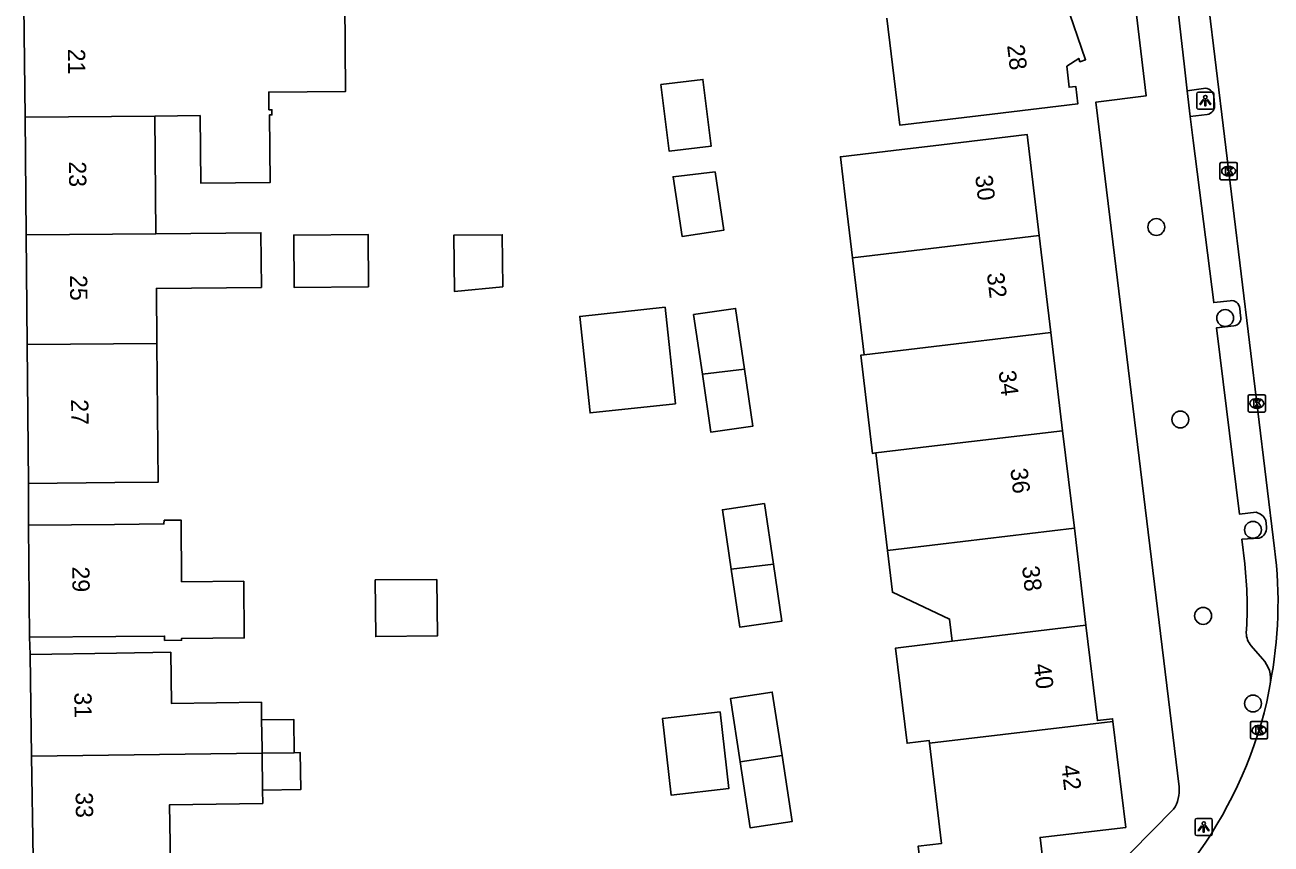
# Model space of a CAD drawing. Extents: x 162074 to 163034, y 381824 to 382557.
# Drawn here: x 162227.7 to 162299.9, y 382192 to 382239.5 of the extents above; entities that cross this region are included whole.
import ezdxf

# ---------------------------------------------------------------- set-up
doc = ezdxf.new("R2010")
doc.units = 0
for name, color, linetype in [('IMGEO_Boom', 7, 'Continuous'), ('IMGEO_Kolk', 7, 'Continuous'), ('IMGEO_Lichtpunt', 7, 'Continuous'), ('IMGEO_Pand', 7, 'Continuous'), ('IMGEO_Pand_nummerreeks', 7, 'Continuous'), ('IMGEO_Rijbaan_lokaal_open', 7, 'Continuous'), ('IMGEO_Voetpad_open', 7, 'Continuous')]:
    doc.layers.add(name, color=color, linetype=linetype)

msp = doc.modelspace()

# ---------------------------------------------------------------- linework, layer by layer
at = {"layer": 'IMGEO_Boom'}
for centre in [(162293.212, 382227.81), (162297.201, 382222.536), (162294.604, 382216.654), (162298.814, 382210.257), (162295.922, 382205.271), (162298.816, 382200.198)]:
    msp.add_circle(centre, 0.489, dxfattribs=at)
at = {"layer": 'IMGEO_Kolk'}
for p, q in [((162296.902, 382230.62), (162296.902, 382231.472)), ((162296.977, 382231.546), (162297.829, 382231.546)), ((162297.39, 382231.326), (162297.415, 382231.326)), ((162297.903, 382231.472), (162297.903, 382230.62)), ((162297.829, 382230.546), (162296.977, 382230.546)), ((162297.413, 382230.766), (162297.388, 382230.766)), ((162298.537, 382217.162), (162298.537, 382218.014)), ((162298.612, 382218.088), (162299.464, 382218.088)), ((162299.025, 382217.868), (162299.05, 382217.868)), ((162299.538, 382218.014), (162299.538, 382217.162)), ((162299.048, 382217.308), (162299.023, 382217.308)), ((162299.464, 382217.088), (162298.612, 382217.088)), ((162298.663, 382198.224), (162298.663, 382199.076)), ((162298.738, 382199.15), (162299.59, 382199.15)), ((162299.664, 382199.076), (162299.664, 382198.224)), ((162299.174, 382198.37), (162299.149, 382198.37)), ((162299.151, 382198.93), (162299.176, 382198.93)), ((162299.59, 382198.15), (162298.738, 382198.15))]:
    msp.add_line(p, q, dxfattribs=at)
for points in [[(162296.902, 382230.62), (162296.902, 382231.472)], [(162296.977, 382231.546), (162297.829, 382231.546)], [(162297.223, 382231.246), (162297.346, 382231.246), (162297.346, 382231.095), (162297.476, 382231.246), (162297.64, 382231.246), (162297.494, 382231.095), (162297.647, 382230.846), (162297.495, 382230.846), (162297.41, 382231.01), (162297.346, 382230.943), (162297.346, 382230.846), (162297.223, 382230.846), (162297.223, 382231.246)], [(162297.903, 382231.472), (162297.903, 382230.62)], [(162297.829, 382230.546), (162296.977, 382230.546)], [(162298.537, 382217.162), (162298.537, 382218.014)], [(162298.612, 382218.088), (162299.464, 382218.088)], [(162299.538, 382218.014), (162299.538, 382217.162)], [(162298.858, 382217.788), (162298.981, 382217.788), (162298.981, 382217.637), (162299.111, 382217.788), (162299.275, 382217.788), (162299.129, 382217.637), (162299.282, 382217.388), (162299.13, 382217.388), (162299.045, 382217.552), (162298.981, 382217.485), (162298.981, 382217.388), (162298.858, 382217.388), (162298.858, 382217.788)], [(162299.464, 382217.088), (162298.612, 382217.088)], [(162298.663, 382198.224), (162298.663, 382199.076)], [(162298.738, 382199.15), (162299.59, 382199.15)], [(162299.664, 382199.076), (162299.664, 382198.224)], [(162298.984, 382198.85), (162299.107, 382198.85), (162299.107, 382198.699), (162299.237, 382198.85), (162299.401, 382198.85), (162299.255, 382198.699), (162299.408, 382198.45), (162299.256, 382198.45), (162299.171, 382198.614), (162299.107, 382198.547), (162299.107, 382198.45), (162298.984, 382198.45), (162298.984, 382198.85)], [(162299.59, 382198.15), (162298.738, 382198.15)]]:
    msp.add_lwpolyline(points, dxfattribs=at)
for centre, start, end in [((162296.979, 382231.47), 91.55205, 178.44795), ((162296.979, 382231.47), 91.55205, 178.44795), ((162297.827, 382231.47), 1.55205, 88.44795), ((162297.827, 382231.47), 1.55205, 88.44795), ((162296.979, 382230.622), 181.55205, 268.44795), ((162296.979, 382230.622), 181.55205, 268.44795), ((162297.827, 382230.622), 271.55205, 358.44795), ((162297.827, 382230.622), 271.55205, 358.44795), ((162298.614, 382218.012), 91.55205, 178.44795), ((162298.614, 382218.012), 91.55205, 178.44795), ((162299.462, 382218.012), 1.55205, 88.44795), ((162299.462, 382218.012), 1.55205, 88.44795), ((162298.614, 382217.164), 181.55205, 268.44795), ((162298.614, 382217.164), 181.55205, 268.44795), ((162299.462, 382217.164), 271.55205, 358.44795), ((162299.462, 382217.164), 271.55205, 358.44795), ((162298.74, 382199.074), 91.55205, 178.44795), ((162298.74, 382199.074), 91.55205, 178.44795), ((162299.588, 382199.074), 1.55205, 88.44795), ((162299.588, 382199.074), 1.55205, 88.44795), ((162298.74, 382198.226), 181.55205, 268.44795), ((162298.74, 382198.226), 181.55205, 268.44795), ((162299.588, 382198.226), 271.55205, 358.44795), ((162299.588, 382198.226), 271.55205, 358.44795)]:
    msp.add_arc(centre, 0.0765, start, end, dxfattribs=at)
for centre, major_axis, ratio, start_param, end_param in [((162297.389, 382231.046), (-0.387, 0.002), 0.722429, 4.712389, 7.853982), ((162297.414, 382231.046), (-0.39, 0.002), 0.717154, 1.570796, 4.712389), ((162299.024, 382217.588), (-0.387, 0.002), 0.722429, 4.712389, 7.853982), ((162299.049, 382217.588), (-0.39, 0.002), 0.717154, 1.570796, 4.712389), ((162299.15, 382198.65), (-0.387, 0.002), 0.722429, 4.712389, 7.853982), ((162299.175, 382198.65), (-0.39, 0.002), 0.717154, 1.570796, 4.712389)]:
    msp.add_ellipse(centre, major_axis=major_axis, ratio=ratio, start_param=start_param, end_param=end_param, dxfattribs=at)
at = {"layer": 'IMGEO_Lichtpunt'}
for p, q in [((162295.554, 382235.535), (162295.554, 382234.728)), ((162295.554, 382235.535), (162295.554, 382234.728)), ((162296.456, 382235.63), (162295.648, 382235.63)), ((162296.456, 382235.63), (162295.648, 382235.63)), ((162296.55, 382234.728), (162296.55, 382235.535)), ((162296.55, 382234.728), (162296.55, 382235.535)), ((162295.648, 382234.634), (162296.456, 382234.634)), ((162295.648, 382234.634), (162296.456, 382234.634)), ((162295.46, 382193.443), (162295.46, 382192.636)), ((162295.46, 382193.443), (162295.46, 382192.636)), ((162296.362, 382193.538), (162295.554, 382193.538)), ((162296.362, 382193.538), (162295.554, 382193.538)), ((162296.456, 382192.636), (162296.456, 382193.443)), ((162296.456, 382192.636), (162296.456, 382193.443)), ((162295.554, 382192.542), (162296.362, 382192.542)), ((162295.554, 382192.542), (162296.362, 382192.542))]:
    msp.add_line(p, q, dxfattribs=at)
for points in [[(162295.928, 382235.199), (162295.967, 382235.171), (162295.779, 382234.909), (162295.741, 382234.936), (162295.928, 382235.199)], [(162296.14, 382235.171), (162296.178, 382235.198), (162296.365, 382234.936), (162296.326, 382234.908), (162296.14, 382235.171)], [(162296.03, 382235.151), (162296.077, 382235.151), (162296.077, 382234.829), (162296.03, 382234.829), (162296.03, 382235.151)], [(162295.834, 382193.107), (162295.873, 382193.079), (162295.685, 382192.817), (162295.647, 382192.844), (162295.834, 382193.107)], [(162295.936, 382193.059), (162295.983, 382193.059), (162295.983, 382192.737), (162295.936, 382192.737), (162295.936, 382193.059)], [(162296.046, 382193.079), (162296.084, 382193.106), (162296.271, 382192.844), (162296.232, 382192.816), (162296.046, 382193.079)]]:
    msp.add_lwpolyline(points, dxfattribs=at)
for centre in [(162296.053, 382235.333), (162295.959, 382193.241)]:
    msp.add_circle(centre, 0.0994, dxfattribs=at)
for centre, start, end in [((162295.648, 382235.535), 90, 180), ((162295.648, 382235.535), 90, 180), ((162296.456, 382235.535), 0, 90), ((162296.456, 382235.535), 0, 90), ((162295.648, 382234.728), 180, 270), ((162295.648, 382234.728), 180, 270), ((162296.456, 382234.728), 270, 0), ((162296.456, 382234.728), 270, 360), ((162295.554, 382193.443), 90, 180), ((162295.554, 382193.443), 90, 180), ((162296.362, 382193.443), 0, 90), ((162296.362, 382193.443), 0, 90), ((162295.554, 382192.636), 180, 270), ((162295.554, 382192.636), 180, 270), ((162296.362, 382192.636), 270, 0), ((162296.362, 382192.636), 270, 360)]:
    msp.add_arc(centre, 0.0946, start, end, dxfattribs=at)
at = {"layer": 'IMGEO_Pand'}
for points in [[(162227.597, 382240.627), (162233.767, 382240.684), (162233.758, 382241.724), (162233.439, 382241.722), (162233.421, 382243.722), (162233.192, 382243.72), (162233.189, 382244.07), (162241.878, 382245.266), (162241.919, 382240.821), (162246.185, 382240.86), (162246.233, 382235.666), (162241.779, 382235.625), (162241.788, 382234.609), (162241.964, 382234.61), (162241.966, 382234.305), (162241.828, 382234.303), (162241.864, 382230.396), (162237.841, 382230.358), (162237.805, 382234.265), (162235.179, 382234.241)], [(162287.933, 382241.146), (162287.975, 382240.827), (162289.109, 382237.502), (162288.784, 382237.39), (162288.719, 382237.58), (162288.02, 382237.129), (162288.159, 382235.906), (162288.556, 382235.951), (162288.67, 382234.951), (162283.706, 382234.357), (162278.347, 382233.715), (162277.604, 382239.916)], [(162227.656, 382234.172), (162227.597, 382240.627)], [(162264.507, 382236.06), (162266.939, 382236.361), (162267.417, 382232.496), (162264.984, 382232.205), (162264.507, 382236.06)], [(162235.179, 382234.241), (162227.656, 382234.172)], [(162227.656, 382234.172), (162227.719, 382227.351)], [(162235.179, 382234.241), (162235.242, 382227.42)], [(162275.605, 382226.024), (162275.184, 382229.549), (162274.906, 382231.882), (162277.989, 382232.25), (162280.764, 382232.581), (162285.728, 382233.174), (162286.43, 382227.316)], [(162267.646, 382231.015), (162268.15, 382227.622), (162265.727, 382227.263), (162265.214, 382230.725), (162267.646, 382231.015)], [(162227.719, 382227.351), (162235.242, 382227.42)], [(162227.778, 382220.994), (162227.719, 382227.351)], [(162235.242, 382227.42), (162241.329, 382227.476), (162241.358, 382224.308), (162235.271, 382224.252), (162235.3, 382221.063)], [(162247.567, 382224.334), (162243.256, 382224.295), (162243.228, 382227.339), (162247.539, 382227.379), (162247.567, 382224.334)], [(162255.337, 382224.349), (162252.541, 382224.08), (162252.511, 382227.339), (162255.309, 382227.364), (162255.337, 382224.349)], [(162286.43, 382227.316), (162278.688, 382226.392), (162275.605, 382226.024)], [(162286.43, 382227.316), (162287.103, 382221.696)], [(162276.276, 382220.403), (162275.605, 382226.024)], [(162264.749, 382223.159), (162265.348, 382217.57), (162260.4, 382217.04), (162259.801, 382222.629), (162264.749, 382223.159)], [(162266.908, 382219.284), (162266.397, 382222.732), (162268.831, 382223.093), (162269.352, 382219.576)], [(162287.103, 382221.696), (162279.359, 382220.771), (162276.276, 382220.403)], [(162287.103, 382221.696), (162287.784, 382216.006)], [(162235.3, 382221.063), (162227.778, 382220.994)], [(162227.778, 382220.994), (162227.852, 382212.954)], [(162235.3, 382221.063), (162235.374, 382213.023), (162232.852, 382213), (162227.852, 382212.954)], [(162276.954, 382214.714), (162276.761, 382214.691), (162276.082, 382220.38), (162276.276, 382220.403)], [(162269.352, 382219.576), (162269.84, 382216.277), (162267.406, 382215.917), (162266.908, 382219.284)], [(162269.352, 382219.576), (162266.908, 382219.284)], [(162287.784, 382216.006), (162280.038, 382215.082), (162276.954, 382214.714)], [(162287.784, 382216.006), (162288.462, 382210.348)], [(162277.631, 382209.053), (162276.954, 382214.714)], [(162268.582, 382207.972), (162268.071, 382211.426), (162270.505, 382211.786), (162271.026, 382208.264)], [(162227.85, 382210.528), (162232.85, 382210.574), (162235.707, 382210.6), (162235.729, 382210.813), (162236.698, 382210.822), (162236.73, 382207.252), (162240.335, 382207.285), (162240.365, 382203.998), (162236.726, 382203.965), (162236.727, 382203.865), (162235.744, 382203.856), (162235.742, 382204.105), (162232.91, 382204.079), (162227.91, 382204.033)], [(162227.85, 382210.528), (162227.91, 382204.033)], [(162277.631, 382209.053), (162280.714, 382209.422), (162288.462, 382210.348)], [(162288.462, 382210.348), (162289.135, 382204.727)], [(162281.385, 382203.802), (162281.232, 382205.085), (162277.918, 382206.645), (162277.631, 382209.053)], [(162271.026, 382208.264), (162271.514, 382204.97), (162269.08, 382204.61), (162268.582, 382207.972)], [(162271.026, 382208.264), (162268.582, 382207.972)], [(162251.521, 382207.388), (162251.551, 382204.11), (162247.98, 382204.078), (162247.95, 382207.355), (162251.521, 382207.388)], [(162289.135, 382204.727), (162281.385, 382203.802)], [(162289.135, 382204.727), (162289.797, 382199.202), (162290.68, 382199.308), (162290.698, 382199.159)], [(162280.076, 382197.9), (162280.058, 382198.049), (162278.766, 382197.895), (162278.108, 382203.411), (162281.385, 382203.802)], [(162227.961, 382203.037), (162232.961, 382203.104), (162236.098, 382203.166), (162236.138, 382200.2), (162241.355, 382200.27), (162241.369, 382199.248)], [(162227.961, 382203.037), (162228.04, 382197.138)], [(162269.096, 382196.808), (162268.531, 382200.48), (162270.961, 382200.854), (162271.526, 382197.182)], [(162241.369, 382199.248), (162243.232, 382199.273), (162243.258, 382197.344)], [(162241.395, 382197.319), (162241.391, 382197.579), (162241.369, 382199.248)], [(162267.933, 382199.703), (162268.435, 382195.266), (162265.091, 382194.887), (162264.588, 382199.325), (162267.933, 382199.703)], [(162290.698, 382199.159), (162291.442, 382193.014), (162286.476, 382192.432), (162286.804, 382189.631), (162279.951, 382187.472), (162279.419, 382191.93), (162280.769, 382192.091), (162280.076, 382197.9)], [(162290.698, 382199.159), (162280.076, 382197.9)], [(162228.04, 382197.138), (162241.395, 382197.319)], [(162228.04, 382197.138), (162228.119, 382191.239)], [(162243.258, 382197.344), (162241.395, 382197.319)], [(162241.395, 382197.319), (162241.424, 382195.181)], [(162243.258, 382197.344), (162243.603, 382197.349), (162243.631, 382195.211), (162241.424, 382195.181)], [(162271.526, 382197.182), (162272.115, 382193.357), (162269.685, 382192.983), (162269.096, 382196.808)], [(162271.526, 382197.182), (162269.096, 382196.808)], [(162241.424, 382195.181), (162241.434, 382194.404), (162236.032, 382194.331), (162236.077, 382190.974), (162235.425, 382190.965), (162235.42, 382191.337), (162233.119, 382191.306), (162228.119, 382191.239)]]:
    msp.add_lwpolyline(points, dxfattribs=at)
at = {"layer": 'IMGEO_Rijbaan_lokaal_open'}
for points in [[(162295.224, 382248.984), (162300.062, 382209.169)], [(162299.805, 382201.31), (162299.617, 382200.29)]]:
    msp.add_lwpolyline(points, dxfattribs=at)
for centre, radius, start, end in [((162275.853, 382206.027), 24.412, 348.85914, 7.39489), ((162274.834, 382206.235), 25.486, 300.37656, 346.51023)]:
    msp.add_arc(centre, radius, start, end, dxfattribs=at)
at = {"layer": 'IMGEO_Voetpad_open'}
for points in [[(162294.53, 382195.364), (162289.699, 382235.044), (162292.617, 382235.411), (162290.879, 382250), (162286.896, 382283.435), (162283.902, 382283.072)], [(162293.817, 382246.051), (162294.836, 382237.091), (162295.002, 382235.698)], [(162295.002, 382235.698), (162295.953, 382235.845)], [(162295.002, 382235.698), (162295.18, 382234.215)], [(162296.539, 382235.38), (162296.584, 382234.927)], [(162296.167, 382234.332), (162295.18, 382234.215)], [(162295.18, 382234.215), (162295.356, 382232.822), (162296.536, 382223.434), (162297.496, 382223.539)], [(162298.046, 382223.092), (162298.094, 382222.668)], [(162297.709, 382222.075), (162296.709, 382221.974), (162298.027, 382211.174), (162298.994, 382211.278)], [(162227.852, 382212.954), (162227.85, 382210.528)], [(162299.552, 382210.815), (162299.599, 382210.42)], [(162299.171, 382209.786), (162298.174, 382209.71), (162298.334, 382208.297)], [(162227.91, 382204.033), (162227.961, 382203.037)], [(162298.708, 382203.542), (162299.359, 382202.784)], [(162291.27, 382191.067), (162291.729, 382191.555), (162294.216, 382194.067)]]:
    msp.add_lwpolyline(points, dxfattribs=at)
for centre, radius, start, end in [((162296.032, 382235.343), 0.508, 4.20085, 98.93407), ((162296.079, 382234.837), 0.513, 279.89476, 10.0566), ((162297.58, 382223.08), 0.466, 1.46145, 100.33514), ((162297.642, 382222.54), 0.47, 278.18026, 15.83316), ((162298.814, 382210.494), 0.805, 23.53714, 77.09454), ((162299.001, 382210.362), 0.6, 286.41211, 5.54298), ((162276.149, 382205.774), 22.328, 356.16559, 6.48757), ((162299.546, 382204.284), 1.119, 180.13038, 221.50759), ((162298.189, 382201.625), 1.647, 348.96026, 44.70907), ((162292.553, 382195.156), 1.988, 326.77823, 6.00318)]:
    msp.add_arc(centre, radius, start, end, dxfattribs=at)

# ---------------------------------------------------------------- texts
at = {"layer": 'IMGEO_Pand_nummerreeks'}
for s, rotation, p in [('21', 270.52795, (162230.14, 382238.135)), ('28', 276.77253, (162284.563, 382238.333)), ('23', 270.52795, (162230.2, 382231.61)), ('30', 276.82945, (162282.712, 382230.771)), ('32', 276.83007, (162283.39, 382225.114)), ('25', 270.52795, (162230.261, 382225.021)), ('34', 276.83007, (162284.069, 382219.449)), ('27', 270.52795, (162230.327, 382217.823)), ('36', 276.83007, (162284.747, 382213.787)), ('29', 270.52691, (162230.392, 382208.13)), ('38', 276.83007, (162285.425, 382208.122)), ('40', 276.83007, (162286.103, 382202.46)), ('31', 270.76755, (162230.511, 382200.835)), ('42', 276.90307, (162287.705, 382196.589)), ('33', 270.76755, (162230.588, 382195.049))]:
    msp.add_text(s, height=1, rotation=rotation, dxfattribs=at).set_placement(p)

doc.saveas('drawing.dxf')
